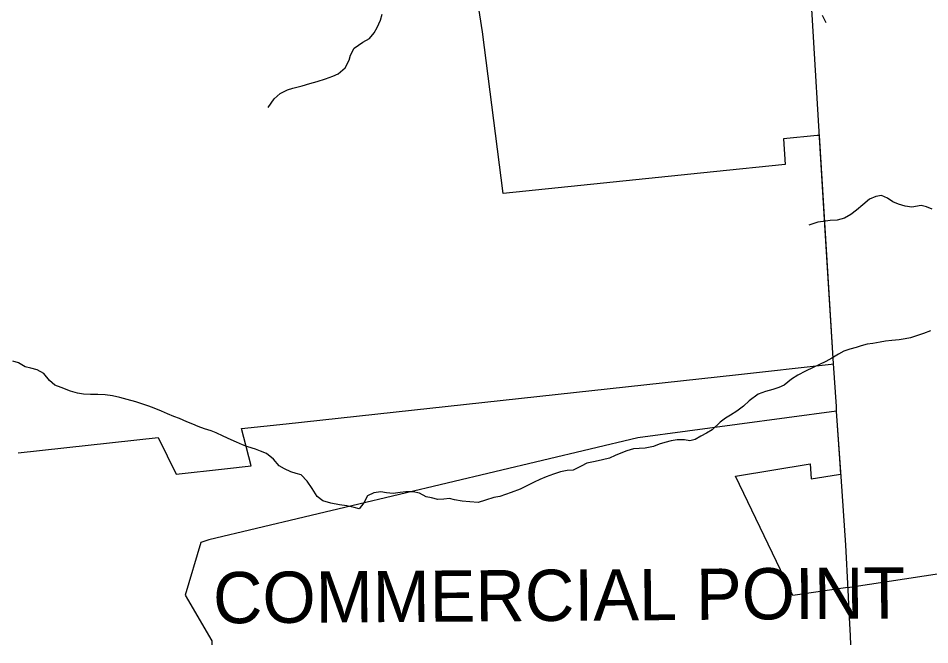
# Model space of a CAD drawing. Extents: x 114843 to 284848, y 317643 to 566895.
# Drawn here: x 190810 to 199714, y 317643 to 323758 of the extents above; entities that cross this region are included whole.
import ezdxf

# ---------------------------------------------------------------- set-up
doc = ezdxf.new("R2010")
doc.units = 0
for name, color, linetype in [('GM_X_Corporation', 7, 'Continuous'), ('GM_X_Corporation_Text', 7, 'Continuous'), ('GM_X_Minor_River', 7, 'Continuous'), ('GM_X_State_Route', 7, 'Continuous')]:
    doc.layers.add(name, color=color, linetype=linetype)

msp = doc.modelspace()

# ---------------------------------------------------------------- linework, layer by layer
at = {"layer": 'GM_X_Corporation'}
for points in [[(190809.1, 319515.7), (192176.4, 319664.7), (192353, 319309.9), (192824.6, 319361.2), (193084.1, 319389.5), (192990.9, 319753.4), (193426.7, 319800.9), (197815.4, 320279), (198749.3, 320380.8), (198773.9, 320384.1), (198635.8, 322615.2), (198612.4, 322612.8), (198285.7, 322582.2), (198299.7, 322331.6), (197602.3, 322259.5), (195546.1, 322046.8), (195343.7, 323626.2), (195208.9, 324501.5)], [(203246.3, 318858.2), (198931.3, 318201.5), (198891.3, 318199.9), (198375, 318122.7), (197816.7, 319289.9), (198543.9, 319410.8), (198554.4, 319262.3), (198822.5, 319305.5), (198845.2, 319309.3), (198834.9, 319459.4), (198802.9, 319923.4), (196861.9, 319663.7), (192672.3, 318668.2), (192593.5, 318640.8), (192440.6, 318126.3), (192701.1, 317682.6), (192701.4, 317643.4)]]:
    msp.add_lwpolyline(points, dxfattribs=at)
at = {"layer": 'GM_X_Minor_River'}
for points in [[(193251.5, 322886), (193310, 322973.2), (193367.2, 323024.3), (193438.5, 323059.6), (193492.2, 323076.6), (193581.8, 323100.1), (193657.4, 323121.4), (193729.1, 323140.7), (193812.6, 323166.2), (193884.2, 323191.4), (193935.7, 323216.3), (194002.8, 323273.6), (194043.5, 323348.5), (194056.7, 323398.8), (194091.5, 323467.6), (194176.6, 323523.2), (194239.9, 323560.4), (194287, 323617.3), (194316.1, 323667.9), (194346.9, 323740.6), (194366, 323797.1)], [(198664, 323789), (198699.2, 323715.3)], [(199736.6, 321893.9), (199682.3, 321919), (199630.1, 321932.2), (199538.4, 321914.6), (199472.3, 321923.5), (199408, 321944.5), (199353.7, 321965.6), (199301.1, 322000.9), (199240.7, 322027.9), (199186.9, 322019), (199125.3, 321993.9), (199058.2, 321938.6), (198997.1, 321885.5), (198941.8, 321844.4), (198880.5, 321807.3), (198808.9, 321786), (198741, 321782.9), (198673.1, 321773.7), (198619.2, 321768.8), (198533.8, 321737.3)], [(199722.2, 320706.5), (199652.6, 320681.3), (199595, 320660.2), (199525.4, 320639), (199473.5, 320630.1), (199415.7, 320619.1), (199341.9, 320611.9), (199282, 320606.9), (199230.2, 320596), (199156.4, 320584.7), (199100.6, 320575.7), (199044.9, 320560.8), (198993.1, 320545.9), (198933.5, 320526.8), (198873.8, 320507.8), (198822.3, 320480.8), (198757, 320441.6), (198697.5, 320408.6), (198636, 320379.4), (198574.6, 320348.3), (198501.2, 320315), (198423.9, 320275.6), (198364.5, 320236.5), (198291.5, 320177.1), (198239.9, 320154.2), (198182.3, 320133.2), (198110.6, 320115.9), (198037.1, 320090.6), (197950.2, 320025), (197893.1, 319971.9), (197829.9, 319922.7), (197768.6, 319883.6), (197717.1, 319854.7), (197665.8, 319815.7), (197587.1, 319740.2), (197533.6, 319707.2), (197476.1, 319680.2), (197420.7, 319645.2), (197368.9, 319632.3), (197316.8, 319643.4), (197246.8, 319642.2), (197187, 319635.2), (197125.3, 319618.1), (197071.6, 319601.2), (197016, 319578.2), (196934.3, 319560.8), (196876.4, 319559.8), (196820.4, 319556.9), (196754.8, 319537.7), (196695.2, 319512.6), (196639.6, 319489.7), (196584.1, 319464.7), (196516.4, 319447.5), (196444.7, 319432.3), (196365, 319414.9), (196309.5, 319385.9), (196230.1, 319348.4), (196170.3, 319343.4), (196106.5, 319332.3), (196038.9, 319309.1), (195967.3, 319283.9), (195903.8, 319256.7), (195848.2, 319231.7), (195713.5, 319161.3), (195626, 319129.7), (195514.7, 319091.8), (195456.9, 319080.8), (195373.4, 319053.3), (195301.8, 319032.1), (195219.7, 319038.7), (195147.7, 319043.5), (195071.5, 319058.3), (195021.3, 319071.5), (194967.4, 319064.6), (194907.5, 319059.5), (194847.3, 319076.6), (194795.2, 319085.7), (194730.6, 319122.7), (194668.4, 319135.7), (194596.4, 319136.5), (194540.6, 319129.6), (194472.7, 319120.4), (194406.7, 319125.3), (194352.6, 319134.5), (194284.8, 319125.3)], [(194284.8, 319125.3), (194221.3, 319096.2), (194184.4, 319029.4), (194141.4, 318970.5), (194091.2, 318981.7), (194019, 318998.5), (193946.8, 319009.3), (193862.6, 319026), (193786.3, 319048.8), (193729.6, 319091.9), (193682.3, 319167.3), (193631.2, 319240.7), (193574.2, 319301.9), (193524, 319315.1), (193473.8, 319330.3), (193409.3, 319361.3), (193358.8, 319390.5), (193301.8, 319453.7), (193234.9, 319510.8), (193176.6, 319533.8), (193126.3, 319551), (193054, 319573.9), (193001.7, 319593.1), (192941.3, 319620.1), (192888.9, 319643.3), (192812.3, 319680.1), (192743.9, 319711.1), (192693.6, 319730.3), (192629.3, 319751.3), (192568.9, 319774.3), (192516.6, 319797.5), (192458.2, 319818.6), (192383.7, 319851.4), (192329.4, 319872.6), (192267, 319897.6), (192210.7, 319922.7), (192136.2, 319951.6), (192085.9, 319972.8), (191957.3, 320014.7), (191874.9, 320037.4), (191800.7, 320056.2), (191730.4, 320073.1), (191660.3, 320082), (191588.3, 320086.8), (191514.3, 320085.5), (191448.3, 320088.4), (191388.2, 320097.5), (191319.9, 320118.4), (191229.3, 320155), (191167, 320178), (191116.3, 320221.2), (191059.2, 320290.5), (190994.6, 320327.5), (190932.4, 320342.5), (190876.2, 320355.6), (190813.6, 320394.7), (190757.4, 320409.7)]]:
    msp.add_lwpolyline(points, dxfattribs=at)
at = {"layer": 'GM_X_State_Route'}
for p, q in [((198801.1, 319968), (198774.6, 320388.6)), ((198926.4, 317968.7), (198915.9, 318179.5))]:
    msp.add_line(p, q, dxfattribs=at)
for points in [[(198637.8, 322597.6), (198525.3, 324449.7), (198508, 324748.4), (198493.5, 324925.4), (198468.6, 325102.4), (198426.5, 325359), (198385.7, 325590.9)], [(198774.6, 320388.6), (198696.3, 321634.7), (198637.8, 322597.6)], [(198847.9, 319284.5), (198804, 319920.6), (198801.1, 319968)], [(198915.9, 318179.5), (198893.9, 318616.8), (198847.9, 319284.5)], [(198942.4, 317643.4), (198938.3, 317731.6), (198926.4, 317968.7)]]:
    msp.add_lwpolyline(points, dxfattribs=at)

# ---------------------------------------------------------------- texts
at = {"layer": 'GM_X_Corporation_Text'}
msp.add_text('COMMERCIAL POINT', height=500.042, rotation=0.41298, dxfattribs=at).set_placement((192714.1, 317852))

doc.saveas('drawing.dxf')
